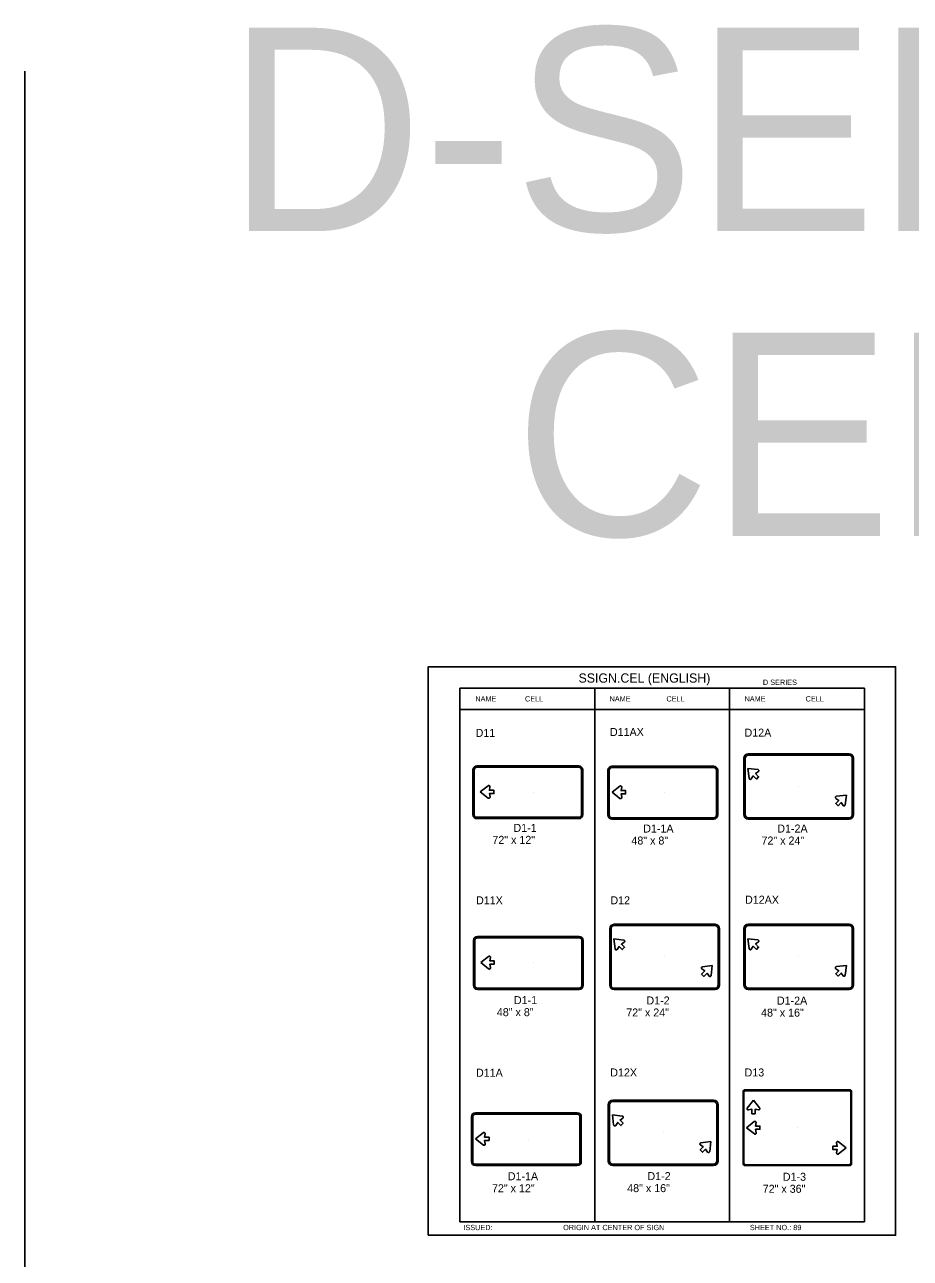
# Model space of a CAD drawing. Extents: x -5299 to 22597, y -19549 to -1808.
# Drawn here: x 10886 to 12214, y -3658 to -1808 of the extents above; entities that cross this region are included whole.
import ezdxf

# ---------------------------------------------------------------- set-up
doc = ezdxf.new("R2010")
doc.units = 0
for name, color, linetype in [('Level 1', 7, 'Continuous'), ('Level 2', 7, 'Continuous'), ('Level 3', 7, 'Continuous'), ('Level 61', 7, 'Continuous')]:
    doc.layers.add(name, color=color, linetype=linetype)

msp = doc.modelspace()

# ---------------------------------------------------------------- linework, layer by layer
at = {"layer": 'Level 1'}
for p, q in [((12145.5, -2802.9), (11538.5, -2802.9)), ((11538.5, -2802.9), (11538.5, -3602.9)), ((11740.8, -2802.9), (11740.8, -3602.9)), ((11943.1, -2802.9), (11943.1, -3602.9)), ((12145.5, -2802.9), (12145.5, -3602.9)), ((12145.5, -2834.6), (11538.5, -2834.6)), ((12122.3, -2901.2), (11971.1, -2901.2)), ((12122.3, -2903.2), (11971.1, -2903.2)), ((11564.1, -2919.3), (11716.9, -2919.3)), ((11564.1, -2921.3), (11716.9, -2921.3)), ((11919.4, -2919.8), (11766.6, -2919.8)), ((11919.4, -2921.8), (11766.6, -2921.8)), ((11964.3, -2908), (11964.3, -2992.3)), ((11966.3, -2908), (11966.3, -2992.3)), ((12127.1, -2992.3), (12127.1, -2908)), ((12129.1, -2992.3), (12129.1, -2908)), ((11558.1, -2992.5), (11558.1, -2925.3)), ((11560.1, -2992.5), (11560.1, -2925.3)), ((11720.9, -2925.3), (11720.9, -2992.5)), ((11722.9, -2925.3), (11722.9, -2992.5)), ((11760.6, -2925.8), (11760.6, -2993.1)), ((11762.6, -2925.8), (11762.6, -2993.1)), ((11923.4, -2993.1), (11923.4, -2925.8)), ((11925.4, -2993.1), (11925.4, -2925.8)), ((11648.6, -2958.9), (11648.6, -2958.9)), ((12046.7, -2950.1), (12046.7, -2950.1)), ((11846.1, -2959.5), (11846.1, -2959.5)), ((11716.9, -2996.5), (11564.1, -2996.5)), ((11716.9, -2998.5), (11564.1, -2998.5)), ((11766.6, -2997.1), (11919.4, -2997.1)), ((11766.6, -2999.1), (11919.4, -2999.1)), ((11971.1, -2997.1), (12122.3, -2997.1)), ((11971.1, -2999.1), (12122.3, -2999.1)), ((11921.2, -3156.9), (11770, -3156.9)), ((11921.2, -3158.9), (11770, -3158.9)), ((12122.3, -3156.6), (11971.1, -3156.6)), ((12122.3, -3158.6), (11971.1, -3158.6)), ((11564.8, -3175.2), (11717.6, -3175.2)), ((11564.8, -3177.2), (11717.6, -3177.2)), ((11763.2, -3163.7), (11763.2, -3248)), ((11765.2, -3163.7), (11765.2, -3248)), ((11926, -3248), (11926, -3163.7)), ((11928, -3248), (11928, -3163.7)), ((11964.3, -3163.4), (11964.3, -3247.7)), ((11966.3, -3163.4), (11966.3, -3247.7)), ((12127.1, -3247.7), (12127.1, -3163.4)), ((12129.1, -3247.7), (12129.1, -3163.4)), ((11558.8, -3248.4), (11558.8, -3181.2)), ((11560.8, -3248.4), (11560.8, -3181.2)), ((11721.6, -3181.2), (11721.6, -3248.4)), ((11723.6, -3181.2), (11723.6, -3248.4)), ((11649.3, -3214.8), (11649.3, -3214.8)), ((11845.6, -3205.8), (11845.6, -3205.8)), ((12046.7, -3205.5), (12046.7, -3205.5)), ((11717.6, -3252.4), (11564.8, -3252.4)), ((11717.6, -3254.4), (11564.8, -3254.4)), ((11770, -3252.8), (11921.2, -3252.8)), ((11770, -3254.8), (11921.2, -3254.8)), ((11971.1, -3252.5), (12122.3, -3252.5)), ((11971.1, -3254.5), (12122.3, -3254.5)), ((11919.1, -3420.7), (11767.9, -3420.7)), ((11963.3, -3514.9), (11963.3, -3408.7)), ((11964.3, -3513.8), (11964.3, -3409.8)), ((11966, -3404.9), (12123.4, -3404.9)), ((11966.8, -3406.3), (12122.6, -3406.3)), ((12125.1, -3409.8), (12125.1, -3513.8)), ((12126.1, -3408.7), (12126.1, -3514.9)), ((11714.7, -3439.5), (11561.9, -3439.5)), ((11761.1, -3427.5), (11761.1, -3511.8)), ((11763.1, -3427.5), (11763.1, -3511.8)), ((11919.1, -3422.7), (11767.9, -3422.7)), ((11923.9, -3511.8), (11923.9, -3427.5)), ((11925.9, -3511.8), (11925.9, -3427.5)), ((11555.9, -3445.5), (11555.9, -3512.7)), ((11557.9, -3445.5), (11557.9, -3512.7)), ((11714.7, -3441.5), (11561.9, -3441.5)), ((11718.7, -3512.7), (11718.7, -3445.5)), ((11720.7, -3512.7), (11720.7, -3445.5)), ((11843.5, -3469.6), (11843.5, -3469.6)), ((12044.7, -3461.8), (12044.7, -3461.8)), ((11641.4, -3479.1), (11641.4, -3479.1)), ((11561.9, -3516.7), (11714.7, -3516.7)), ((11561.9, -3518.7), (11714.7, -3518.7)), ((11767.9, -3516.6), (11919.1, -3516.6)), ((11767.9, -3518.6), (11919.1, -3518.6)), ((12123.4, -3518.7), (11966, -3518.7)), ((12122.6, -3517.3), (11966.8, -3517.3)), ((11538.5, -3602.9), (12145.5, -3602.9))]:
    msp.add_line(p, q, dxfattribs=at)
for points in [[(11970.6, -2923.1), (11985.3, -2924.9), (11985.7, -2924.9), (11986.1, -2925.2), (11986.5, -2925.6), (11986.7, -2926), (11986.8, -2926.4), (11986.8, -2926.8), (11986.7, -2927.3), (11986.7, -2927.3), (11986.5, -2927.7), (11986.3, -2927.9), (11986.2, -2928), (11982, -2931), (11986.6, -2935.7), (11983.2, -2939.1), (11978.5, -2934.5), (11975.5, -2938.8), (11975.5, -2938.8), (11975.3, -2939.1), (11974.9, -2939.3), (11974.6, -2939.6), (11974.2, -2939.6), (11973.8, -2939.6), (11973.5, -2939.5), (11973.2, -2939.3), (11972.9, -2939.2), (11972.7, -2938.9), (11972.5, -2938.5), (11972.3, -2938), (11970.6, -2923.1)], [(11569.2, -2958.3), (11580.9, -2949.2), (11581.2, -2948.9), (11581.7, -2948.8), (11582.2, -2948.8), (11582.6, -2948.9), (11583, -2949.1), (11583.3, -2949.4), (11583.6, -2949.8), (11583.6, -2949.9), (11583.7, -2950.3), (11583.7, -2950.6), (11583.7, -2950.7), (11582.8, -2955.8), (11589.5, -2955.8), (11589.5, -2960.8), (11582.9, -2960.8), (11583.8, -2966), (11583.8, -2966), (11583.8, -2966.3), (11583.7, -2966.7), (11583.7, -2967.1), (11583.4, -2967.4), (11583.1, -2967.7), (11582.9, -2967.8), (11582.5, -2967.9), (11582.2, -2968), (11581.8, -2968), (11581.5, -2967.9), (11581, -2967.6), (11569.2, -2958.3)], [(11766.7, -2958.9), (11778.4, -2949.7), (11778.7, -2949.5), (11779.2, -2949.4), (11779.7, -2949.3), (11780.1, -2949.5), (11780.6, -2949.7), (11780.8, -2949.9), (11781.1, -2950.4), (11781.1, -2950.5), (11781.2, -2950.8), (11781.2, -2951.2), (11781.3, -2951.3), (11780.4, -2956.4), (11787, -2956.4), (11787, -2961.3), (11780.4, -2961.3), (11781.3, -2966.5), (11781.3, -2966.5), (11781.3, -2966.8), (11781.2, -2967.2), (11781.2, -2967.6), (11780.9, -2967.9), (11780.6, -2968.2), (11780.4, -2968.4), (11780, -2968.5), (11779.8, -2968.6), (11779.3, -2968.5), (11779, -2968.4), (11778.5, -2968.1), (11766.7, -2958.9)], [(12118.2, -2963.1), (12116.5, -2977.8), (12116.4, -2978.2), (12116.1, -2978.7), (12115.8, -2979), (12115.4, -2979.3), (12115, -2979.4), (12114.6, -2979.4), (12114.1, -2979.3), (12114, -2979.3), (12113.7, -2979.1), (12113.4, -2978.8), (12113.3, -2978.8), (12110.4, -2974.5), (12105.7, -2979.2), (12102.2, -2975.7), (12106.8, -2971.1), (12102.5, -2968.1), (12102.5, -2968), (12102.3, -2967.9), (12102.1, -2967.5), (12101.8, -2967.2), (12101.8, -2966.8), (12101.8, -2966.3), (12101.9, -2966.1), (12102, -2965.7), (12102.2, -2965.5), (12102.5, -2965.2), (12102.8, -2965.1), (12103.4, -2964.9), (12118.2, -2963.1)], [(11769.5, -3178.8), (11784.2, -3180.6), (11784.6, -3180.6), (11785, -3180.9), (11785.4, -3181.2), (11785.6, -3181.7), (11785.7, -3182.1), (11785.7, -3182.5), (11785.6, -3183), (11785.6, -3183), (11785.4, -3183.4), (11785.2, -3183.6), (11785.1, -3183.7), (11780.9, -3186.7), (11785.5, -3191.4), (11782.1, -3194.8), (11777.4, -3190.2), (11774.4, -3194.5), (11774.4, -3194.5), (11774.2, -3194.7), (11773.8, -3195), (11773.5, -3195.2), (11773.1, -3195.3), (11772.7, -3195.3), (11772.4, -3195.2), (11772.1, -3195), (11771.8, -3194.9), (11771.6, -3194.6), (11771.4, -3194.2), (11771.2, -3193.7), (11769.5, -3178.8)], [(11970.6, -3178.5), (11985.3, -3180.3), (11985.7, -3180.3), (11986.1, -3180.6), (11986.5, -3181), (11986.7, -3181.4), (11986.8, -3181.8), (11986.8, -3182.2), (11986.7, -3182.7), (11986.7, -3182.8), (11986.5, -3183.1), (11986.3, -3183.3), (11986.2, -3183.4), (11982, -3186.4), (11986.6, -3191.1), (11983.2, -3194.5), (11978.5, -3189.9), (11975.5, -3194.2), (11975.5, -3194.2), (11975.3, -3194.5), (11974.9, -3194.7), (11974.6, -3195), (11974.2, -3195), (11973.8, -3195), (11973.5, -3194.9), (11973.2, -3194.7), (11972.9, -3194.6), (11972.7, -3194.3), (11972.5, -3193.9), (11972.3, -3193.4), (11970.6, -3178.5)], [(11569.9, -3214.2), (11581.6, -3205.1), (11581.9, -3204.8), (11582.4, -3204.7), (11582.9, -3204.7), (11583.3, -3204.8), (11583.7, -3205), (11584, -3205.3), (11584.3, -3205.7), (11584.3, -3205.8), (11584.4, -3206.2), (11584.4, -3206.5), (11584.4, -3206.6), (11583.5, -3211.7), (11590.1, -3211.7), (11590.1, -3216.6), (11583.6, -3216.6), (11584.5, -3221.8), (11584.5, -3221.8), (11584.5, -3222.1), (11584.4, -3222.6), (11584.4, -3223), (11584.1, -3223.3), (11583.8, -3223.6), (11583.5, -3223.7), (11583.2, -3223.8), (11582.9, -3223.9), (11582.5, -3223.9), (11582.2, -3223.7), (11581.7, -3223.5), (11569.9, -3214.2)], [(11917.1, -3218.8), (11915.4, -3233.5), (11915.3, -3233.9), (11915, -3234.4), (11914.7, -3234.7), (11914.3, -3234.9), (11913.9, -3235.1), (11913.5, -3235.1), (11913, -3235), (11912.9, -3234.9), (11912.6, -3234.8), (11912.3, -3234.5), (11912.2, -3234.5), (11909.3, -3230.2), (11904.6, -3234.9), (11901.1, -3231.4), (11905.7, -3226.8), (11901.4, -3223.8), (11901.4, -3223.7), (11901.2, -3223.6), (11901, -3223.2), (11900.7, -3222.9), (11900.7, -3222.5), (11900.7, -3222), (11900.8, -3221.8), (11900.9, -3221.4), (11901.1, -3221.2), (11901.4, -3220.9), (11901.7, -3220.7), (11902.2, -3220.6), (11917.1, -3218.8)], [(12118.2, -3218.5), (12116.5, -3233.2), (12116.4, -3233.6), (12116.1, -3234.1), (12115.8, -3234.5), (12115.4, -3234.7), (12115, -3234.8), (12114.6, -3234.8), (12114.1, -3234.7), (12114, -3234.7), (12113.7, -3234.5), (12113.4, -3234.2), (12113.3, -3234.2), (12110.4, -3229.9), (12105.7, -3234.6), (12102.2, -3231.1), (12106.8, -3226.5), (12102.5, -3223.5), (12102.5, -3223.4), (12102.3, -3223.3), (12102.1, -3222.9), (12101.8, -3222.6), (12101.8, -3222.2), (12101.8, -3221.7), (12101.9, -3221.5), (12102, -3221.1), (12102.2, -3220.9), (12102.5, -3220.6), (12102.8, -3220.5), (12103.4, -3220.3), (12118.2, -3218.5)], [(11978.9, -3420.6), (11988.1, -3432.2), (11988.3, -3432.5), (11988.4, -3433), (11988.4, -3433.5), (11988.3, -3434), (11988.1, -3434.4), (11987.8, -3434.6), (11987.4, -3434.9), (11987.3, -3434.9), (11987, -3435.1), (11986.6, -3435), (11986.5, -3435.1), (11981.4, -3434.2), (11981.4, -3440.8), (11976.5, -3440.8), (11976.5, -3434.2), (11971.3, -3435.2), (11971.3, -3435.1), (11971, -3435.2), (11970.6, -3435.1), (11970.1, -3435), (11969.8, -3434.8), (11969.5, -3434.4), (11969.4, -3434.2), (11969.3, -3433.9), (11969.2, -3433.6), (11969.3, -3433.2), (11969.4, -3432.8), (11969.6, -3432.3), (11978.9, -3420.6)], [(11767.4, -3442.6), (11782.1, -3444.4), (11782.5, -3444.5), (11782.9, -3444.7), (11783.3, -3445.1), (11783.5, -3445.5), (11783.6, -3445.9), (11783.6, -3446.3), (11783.5, -3446.8), (11783.5, -3446.9), (11783.3, -3447.2), (11783, -3447.4), (11783, -3447.5), (11778.7, -3450.5), (11783.4, -3455.2), (11780, -3458.7), (11775.3, -3454), (11772.3, -3458.3), (11772.3, -3458.3), (11772.1, -3458.6), (11771.7, -3458.8), (11771.4, -3459.1), (11771, -3459.1), (11770.6, -3459.1), (11770.3, -3459), (11770, -3458.8), (11769.7, -3458.7), (11769.5, -3458.4), (11769.3, -3458), (11769.1, -3457.5), (11767.4, -3442.6)], [(11968.4, -3461.8), (11980.1, -3452.7), (11980.4, -3452.4), (11980.9, -3452.3), (11981.4, -3452.3), (11981.8, -3452.4), (11982.2, -3452.6), (11982.5, -3452.9), (11982.8, -3453.3), (11982.8, -3453.4), (11982.9, -3453.8), (11982.9, -3454.1), (11982.9, -3454.2), (11982, -3459.3), (11988.6, -3459.3), (11988.6, -3464.2), (11982.1, -3464.2), (11983, -3469.4), (11983, -3469.4), (11983, -3469.7), (11982.9, -3470.2), (11982.9, -3470.6), (11982.6, -3470.9), (11982.3, -3471.2), (11982, -3471.3), (11981.7, -3471.4), (11981.4, -3471.5), (11981, -3471.5), (11980.6, -3471.3), (11980.2, -3471.1), (11968.4, -3461.8)], [(11562.1, -3478.5), (11573.7, -3469.4), (11574, -3469.2), (11574.5, -3469), (11575, -3469), (11575.5, -3469.2), (11575.9, -3469.4), (11576.1, -3469.6), (11576.4, -3470.1), (11576.5, -3470.1), (11576.6, -3470.5), (11576.6, -3470.8), (11576.6, -3470.9), (11575.7, -3476.1), (11582.3, -3476.1), (11582.3, -3481), (11575.7, -3481), (11576.7, -3486.2), (11576.6, -3486.2), (11576.7, -3486.5), (11576.6, -3486.9), (11576.5, -3487.3), (11576.3, -3487.6), (11576, -3487.9), (11575.7, -3488), (11575.4, -3488.1), (11575.1, -3488.2), (11574.7, -3488.2), (11574.3, -3488.1), (11573.8, -3487.8), (11562.1, -3478.5)], [(11915, -3482.7), (11913.2, -3497.4), (11913.2, -3497.7), (11912.9, -3498.2), (11912.6, -3498.6), (11912.2, -3498.8), (11911.7, -3498.9), (11911.4, -3498.9), (11910.9, -3498.8), (11910.8, -3498.8), (11910.4, -3498.6), (11910.2, -3498.3), (11910.1, -3498.3), (11907.1, -3494), (11902.5, -3498.7), (11899, -3495.2), (11903.6, -3490.6), (11899.3, -3487.6), (11899.3, -3487.5), (11899.1, -3487.4), (11898.8, -3487), (11898.6, -3486.7), (11898.6, -3486.3), (11898.6, -3485.8), (11898.7, -3485.6), (11898.8, -3485.3), (11899, -3485), (11899.3, -3484.7), (11899.6, -3484.6), (11900.1, -3484.4), (11915, -3482.7)], [(12118.1, -3492.1), (12106.5, -3501.2), (12106.2, -3501.5), (12105.7, -3501.6), (12105.2, -3501.6), (12104.7, -3501.5), (12104.3, -3501.3), (12104.1, -3501), (12103.8, -3500.6), (12103.7, -3500.5), (12103.6, -3500.1), (12103.6, -3499.8), (12103.6, -3499.7), (12104.5, -3494.6), (12097.9, -3494.6), (12097.9, -3489.7), (12104.5, -3489.7), (12103.5, -3484.5), (12103.6, -3484.4), (12103.5, -3484.2), (12103.6, -3483.7), (12103.7, -3483.3), (12103.9, -3483), (12104.2, -3482.7), (12104.5, -3482.6), (12104.8, -3482.5), (12105.1, -3482.4), (12105.5, -3482.4), (12105.9, -3482.6), (12106.4, -3482.8), (12118.1, -3492.1)]]:
    msp.add_lwpolyline(points, dxfattribs=at)
for centre, radius, start, end in [((11971.1, -2908), 6.8, 90, 180), ((11971.1, -2908), 4.8, 90, 180), ((12122.3, -2908), 6.8, 0, 90), ((12122.3, -2908), 4.8, 0, 90), ((11564.1, -2925.3), 6, 90, 180), ((11564.1, -2925.3), 4, 90, 180), ((11716.9, -2925.3), 6, 0, 90), ((11716.9, -2925.3), 4, 0, 90), ((11766.6, -2925.8), 6, 90, 180), ((11766.6, -2925.8), 4, 90, 180), ((11919.4, -2925.8), 6, 0, 90), ((11919.4, -2925.8), 4, 0, 90), ((11564.1, -2992.5), 6, 180, 270), ((11564.1, -2992.5), 4, 180, 270), ((11716.9, -2992.5), 4, 270, 0), ((11716.9, -2992.5), 6, 270, 0), ((11766.6, -2993.1), 6, 180, 270), ((11766.6, -2993.1), 4, 180, 270), ((11919.4, -2993.1), 4, 270, 0), ((11919.4, -2993.1), 6, 270, 0), ((11971.1, -2992.3), 6.8, 180, 270), ((11971.1, -2992.3), 4.8, 180, 270), ((12122.3, -2992.3), 4.8, 270, 0), ((12122.3, -2992.3), 6.8, 270, 0), ((11770, -3163.7), 6.8, 90, 180), ((11770, -3163.7), 4.8, 90, 180), ((11921.2, -3163.7), 6.8, 0, 90), ((11921.2, -3163.7), 4.8, 0, 90), ((11971.1, -3163.4), 6.8, 90, 180), ((11971.1, -3163.4), 4.8, 90, 180), ((12122.3, -3163.4), 6.8, 0, 90), ((12122.3, -3163.4), 4.8, 0, 90), ((11564.8, -3181.2), 6, 90, 180), ((11564.8, -3181.2), 4, 90, 180), ((11717.6, -3181.2), 6, 0, 90), ((11717.6, -3181.2), 4, 0, 90), ((11564.8, -3248.4), 6, 180, 270), ((11564.8, -3248.4), 4, 180, 270), ((11717.6, -3248.4), 4, 270, 0), ((11717.6, -3248.4), 6, 270, 0), ((11770, -3248), 6.8, 180, 270), ((11770, -3248), 4.8, 180, 270), ((11921.2, -3248), 4.8, 270, 0), ((11921.2, -3248), 6.8, 270, 0), ((11971.1, -3247.7), 6.8, 180, 270), ((11971.1, -3247.7), 4.8, 180, 270), ((12122.3, -3247.7), 4.8, 270, 0), ((12122.3, -3247.7), 6.8, 270, 0), ((11767.9, -3427.5), 6.8, 90, 180), ((11919.1, -3427.5), 6.8, 0, 90), ((11561.9, -3445.5), 6, 90, 180), ((11714.7, -3445.5), 6, 0, 90), ((11767.9, -3427.5), 4.8, 90, 180), ((11919.1, -3427.5), 4.8, 0, 90), ((11561.9, -3445.5), 4, 90, 180), ((11714.7, -3445.5), 4, 0, 90), ((11561.9, -3512.7), 6, 180, 270), ((11561.9, -3512.7), 4, 180, 270), ((11714.7, -3512.7), 4, 270, 0), ((11714.7, -3512.7), 6, 270, 0), ((11767.9, -3511.8), 6.8, 180, 270), ((11767.9, -3511.8), 4.8, 180, 270), ((11919.1, -3511.8), 4.8, 270, 0), ((11919.1, -3511.8), 6.8, 270, 0)]:
    msp.add_arc(centre, radius, start, end, dxfattribs=at)
for centre, major_axis, start_param, end_param in [((11966, -3408.7), (0, -3.79), 3.141593, 4.712389), ((11966.8, -3409.8), (0, -3.51), 3.141593, 4.712389), ((12122.6, -3409.8), (0, 3.51), 4.712389, 6.283185), ((12123.4, -3408.7), (0, 3.79), 4.712389, 6.283185), ((11966.8, -3513.8), (0, -3.51), 4.712389, 6.283185), ((12122.6, -3513.8), (0, 3.51), 3.141593, 4.712389), ((11966, -3514.9), (0, -3.79), 4.712389, 6.283185), ((12123.4, -3514.9), (0, 3.79), 3.141593, 4.712389)]:
    msp.add_ellipse(centre, major_axis=major_axis, ratio=0.715449, start_param=start_param, end_param=end_param, dxfattribs=at)
at = {"layer": 'Level 3'}
msp.add_line((10885.9, -1877.7), (10885.9, -9425.7), dxfattribs=at)
at = {"layer": 'Level 61'}
msp.add_lwpolyline([(11491, -3623.1), (12192, -3623.1), (12192, -2770.8), (11491, -2770.8)], close=True, dxfattribs=at)

# ---------------------------------------------------------------- texts
at = {"layer": 'Level 2'}
for s, p in [('D11', (11562.2, -2875.9)), ('D11AX', (11763.6, -2874.6)), ('D12A', (11965.4, -2875.6)), ('D11X', (11562.8, -3126.9)), ('D12', (11764.3, -3126.9)), ('D12AX', (11966.2, -3126)), ('D11A', (11562.7, -3385.4)), ('D12X', (11764.1, -3385)), ('D13', (11965.5, -3385))]:
    msp.add_text(s, height=12, dxfattribs=at).set_placement(p)
at = {"layer": 'Level 3'}
for s, height, p in [('D-SERIES', 304.78, (11189.1, -2117.5)), ('CELLS', 304.78, (11620.1, -2574.6)), ('SSIGN.CEL (ENGLISH)', 13.857, (11716.5, -2794.6)), ('D SERIES', 7.92, (11993, -2798)), ('NAME', 7.92, (11561.7, -2822.8)), ('CELL', 7.92, (11636.2, -2822.8)), ('NAME', 7.92, (11763, -2822.8)), ('CELL', 7.92, (11848.3, -2822.8)), ('NAME', 7.92, (11965.4, -2822.8)), ('CELL', 7.92, (12057.1, -2822.8)), ('D1-1', 12, (11618.9, -3018.3)), ('D1-1A', 12, (11813.5, -3019.3)), ('D1-2A', 12, (12014.6, -3019.3)), ('72" x 12"', 12, (11587.3, -3036.3)), ('48" x 8"', 12, (11795.8, -3037.3)), ('72" x 24"', 12, (11990.9, -3037.3)), ('D1-1', 12, (11619.6, -3276.6)), ('D1-2', 12, (11818.3, -3277.1)), ('D1-2A', 12, (12014, -3277.3)), ('48" x 8"', 12, (11594, -3294.6)), ('72" x 24"', 12, (11788.1, -3295.1)), ('48" x 16"', 12, (11990.3, -3295.3)), ('D1-1A', 12, (11610.4, -3540.6)), ('D1-2', 12, (11819.8, -3540.4)), ('D1-3', 12, (12022.9, -3541.4)), ('72" x 12"', 12, (11586.7, -3558.6)), ('48" x 16"', 12, (11789.5, -3558.4)), ('72" x 36"', 12, (11992.7, -3559.4)), ('ISSUED:', 7.92, (11543.8, -3615.4)), ('ORIGIN AT CENTER OF SIGN', 7.918, (11693.4, -3615.4)), ('SHEET NO.: 89', 7.918, (11973.5, -3615.4))]:
    msp.add_text(s, height=height, dxfattribs=at).set_placement(p)

doc.saveas('drawing.dxf')
